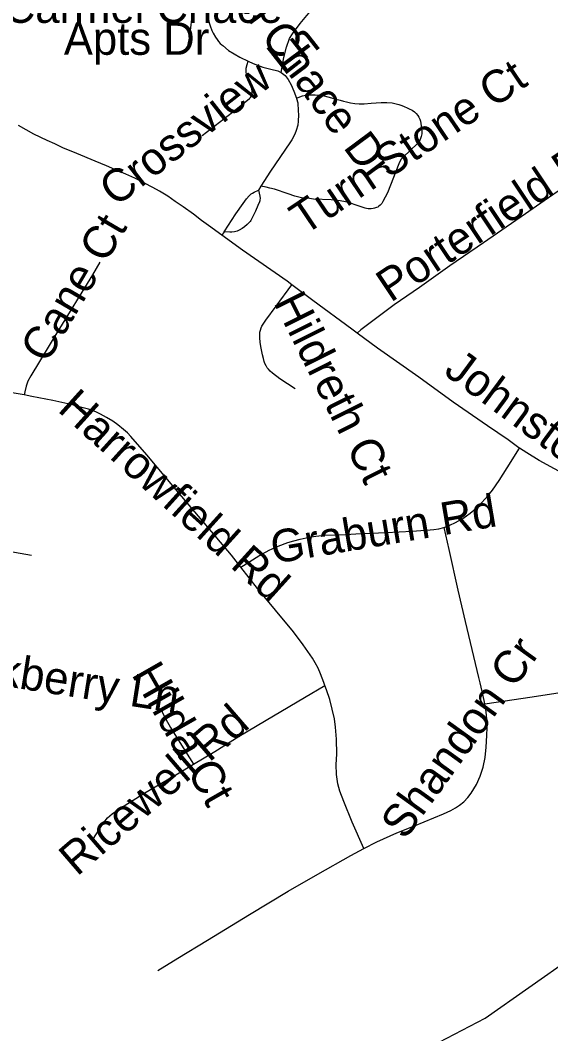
# Model space of a CAD drawing. Extents: x 1383679 to 1536984, y 460658 to 651027.
# Drawn here: x 1446773 to 1448318, y 486697 to 489649 of the extents above; entities that cross this region are included whole.
import ezdxf

# ---------------------------------------------------------------- set-up
doc = ezdxf.new("R2010")
doc.units = 0
for name, color, linetype in [('Exist Hydrographic Creek Single Shore', 7, 'Continuous'), ('Exist Road Non-System Type 51', 7, 'Continuous'), ('Exist Road Non-System Type 51 Label', 7, 'Continuous')]:
    doc.layers.add(name, color=color, linetype=linetype)

msp = doc.modelspace()

# ---------------------------------------------------------------- linework, layer by layer
at = {"layer": 'Exist Hydrographic Creek Single Shore'}
msp.add_lwpolyline([(1445349.2, 484808.9), (1445503.2, 485022.5), (1445665.2, 485245.7), (1445759.2, 485329.2), (1445950.2, 485325.3), (1446033.2, 485290.8), (1446276.2, 485335.2), (1446897.2, 485565.6), (1446991.2, 485704.8), (1447022.2, 486039), (1447192.2, 486219.4), (1447546.2, 486438.7), (1448127.2, 486742.2), (1448381.2, 486920.9), (1448658.2, 487049.9), (1449161.2, 487217), (1449261.2, 487215)], dxfattribs=at)
at = {"layer": 'Exist Road Non-System Type 51'}
for p, q in [((1447474.2, 489165.8), (1447467.2, 489154.7)), ((1447367.2, 489033.4), (1447360.2, 489022.9))]:
    msp.add_line(p, q, dxfattribs=at)
for points in [[(1447533, 489497.3), (1447541.1, 489541.1), (1447548.4, 489571.3), (1447557.7, 489595.9), (1447566, 489609.6), (1447588.3, 489639.8), (1447607.5, 489663.5), (1447621.4, 489678.7), (1447653.2, 489714.1), (1447669.3, 489730.4), (1447687.9, 489746.7), (1447705.1, 489760.4), (1447716.5, 489767.9), (1447740.6, 489781.4), (1447768.7, 489795.2), (1447804.6, 489809.2), (1447826.7, 489816.7), (1447851.5, 489823.2), (1447878.1, 489827.3), (1447901, 489829.6), (1447918.4, 489831)], [(1447271.8, 489662.2), (1447271.6, 489652.7), (1447269.2, 489627.2), (1447265.1, 489597.3), (1447260.8, 489579.1)], [(1447318.5, 489667.5), (1447321.1, 489651.6), (1447323.5, 489641.4), (1447326.1, 489633.4), (1447331.5, 489619.3), (1447335, 489611.8), (1447341.8, 489600.5), (1447346.7, 489593.4), (1447350.9, 489587.6), (1447355.7, 489582.1), (1447360.1, 489578.1), (1447363.5, 489575.4), (1447379.7, 489561.3), (1447412.4, 489542.1), (1447436.9, 489530.3)], [(1447303.2, 489313.5), (1447390.9, 489381.5), (1447440.8, 489421), (1447443.5, 489424.2), (1447445.3, 489427.1), (1447447.5, 489431.1), (1447448.5, 489434), (1447448.8, 489437.6), (1447448.9, 489443.2), (1447448, 489449.9), (1447446.4, 489455.7), (1447443.1, 489464.2), (1447433.9, 489482.9), (1447431.8, 489490.8), (1447430.8, 489500.3), (1447431.4, 489509.4), (1447433.8, 489520.2), (1447436.9, 489530.3)], [(1447436.9, 489530.3), (1447451.7, 489523.2), (1447479.8, 489512.7), (1447502.8, 489506.9), (1447523.3, 489502.1), (1447533, 489497.3)], [(1447533, 489497.3), (1447544.8, 489488.6), (1447553.1, 489476.4), (1447561.6, 489460.9), (1447569.7, 489442.5), (1447577.4, 489422.4)], [(1447577.4, 489422.4), (1447585.3, 489425.6), (1447591.8, 489428.1), (1447595.4, 489429.1), (1447599.5, 489429.9), (1447606.1, 489430.9), (1447614.8, 489431.7), (1447621.4, 489431.9), (1447631.9, 489431.9), (1447638.8, 489431.5), (1447643.9, 489431.1), (1447647.4, 489430.6), (1447657.8, 489429.2), (1447668.6, 489426.6), (1447679.9, 489423.4), (1447692, 489419.7), (1447704.4, 489416.1), (1447714.3, 489413.5), (1447723.5, 489411.3), (1447734.6, 489409.2), (1447747.2, 489407.1), (1447759.8, 489406.1), (1447775.1, 489406.1), (1447795.4, 489407.9), (1447823.7, 489410), (1447841.1, 489410.2), (1447856.6, 489408.7), (1447867.8, 489406.3), (1447875.2, 489404.2), (1447884.8, 489401), (1447891.2, 489398.4), (1447899.9, 489394.5), (1447905.9, 489391.6), (1447914, 489387.3), (1447920.8, 489382.8), (1447926.4, 489377.7), (1447930.9, 489372.2), (1447933.8, 489367.4), (1447936.4, 489361.7), (1447938.5, 489355.1), (1447941.1, 489342.2), (1447942.7, 489326.2), (1447942.2, 489318.9), (1447940.6, 489310.5), (1447937.4, 489302.1), (1447933.2, 489294.5), (1447929.2, 489289.5), (1447889.1, 489251.3), (1447881.9, 489243.6), (1447875.8, 489231.2), (1447842.8, 489146.7), (1447829.4, 489120.9), (1447826.1, 489115.7), (1447821.1, 489110.2), (1447816.6, 489106.6), (1447814, 489104.9), (1447810.3, 489103.4), (1447805.1, 489101.6), (1447800.6, 489100.8), (1447795.2, 489100.3), (1447790.7, 489100.1), (1447786.2, 489100.3), (1447781.3, 489101), (1447777.3, 489101.8), (1447772, 489103.4), (1447748.9, 489112.1), (1447737.9, 489116), (1447728.1, 489118.9), (1447720.7, 489120.5), (1447704.7, 489122.9), (1447679, 489125.8), (1447627, 489128.5), (1447615, 489129.7), (1447601.8, 489131), (1447591.9, 489132.5), (1447584.3, 489134.1), (1447572.7, 489137), (1447553, 489143.6), (1447514, 489156.9), (1447500, 489160.4), (1447488.9, 489162.9), (1447474.2, 489165.8)], [(1447577.4, 489422.4), (1447577.9, 489421), (1447581.1, 489408.9), (1447582.9, 489385.5), (1447583.1, 489373.9), (1447582.9, 489355), (1447581.3, 489343.5), (1447577.1, 489328.2), (1447572.9, 489317.2), (1447564, 489301.4), (1447558.1, 489292.4), (1447501.6, 489209.4), (1447474.2, 489165.8)], [(1447360.2, 489022.9), (1447320.9, 489051.3), (1447301.4, 489066), (1447277.3, 489084.3), (1447247.3, 489106.2), (1447224.5, 489121.7), (1447202.5, 489136.6), (1447178.3, 489151.3), (1447159, 489162.1), (1447135.2, 489174.5), (1447106.8, 489189.2), (1447080.5, 489201.3), (1447048.9, 489214.9), (1447024.2, 489224.9), (1446991.2, 489239.1), (1446937.8, 489261.3), (1446897.6, 489277.9), (1446873.4, 489288.9), (1446851.4, 489298.9), (1446812.9, 489317.5), (1446768, 489342.4)], [(1447367.2, 489033.4), (1447379.7, 489052.2), (1447388.3, 489066), (1447400.8, 489085.1), (1447421.9, 489115.2), (1447432.2, 489129), (1447439.5, 489138.1), (1447442.5, 489141), (1447445.9, 489143.7), (1447449.1, 489145.9), (1447454.5, 489148.7), (1447467.2, 489154.7)], [(1447467.2, 489154.7), (1447470.7, 489137.3), (1447471.5, 489130.2), (1447471.2, 489126.1), (1447470.8, 489123.4), (1447470, 489120.8), (1447465.4, 489109.6), (1447458.5, 489093.4), (1447444.8, 489066), (1447442.8, 489062.8), (1447438.2, 489057.8), (1447434.2, 489054.2), (1447425.7, 489047.6), (1447419.5, 489043), (1447411.1, 489038.1), (1447404.4, 489035.1), (1447397.2, 489032.9), (1447389.7, 489031.7), (1447383.2, 489031.8), (1447367.2, 489033.4)], [(1448345.8, 489155.6), (1448311.8, 489131.9), (1448232.2, 489077.1), (1448215.9, 489066)], [(1448216.5, 489066), (1448122.4, 489000.9), (1448024.4, 488933.9), (1447935.6, 488871), (1447862, 488819.9), (1447764.9, 488747.7), (1447754.3, 488737.8)], [(1447563.7, 488878.7), (1447550, 488888.9), (1447419.9, 488979.7), (1447360.2, 489022.9)], [(1447005.1, 488945), (1446983.4, 488907.8), (1446880, 488739.1), (1446803.7, 488613.6), (1446795.4, 488597.9), (1446790.1, 488583.3), (1446786.3, 488567.1), (1446784.4, 488557.8)], [(1447573.7, 488575.4), (1447551.6, 488590), (1447529.2, 488605.1), (1447507.8, 488621.1), (1447501.2, 488627.2), (1447495.7, 488632.7), (1447492.5, 488636.7), (1447488.8, 488642.8), (1447485.6, 488649.7), (1447483.7, 488655), (1447481.1, 488663.5), (1447478.5, 488674.9), (1447473.9, 488698.6), (1447471.9, 488711.3), (1447470.8, 488723.8), (1447470.7, 488732.1), (1447471.3, 488740.2), (1447472.7, 488746.7), (1447474.8, 488753), (1447477, 488757.8), (1447482.2, 488766.7), (1447488.6, 488775.9), (1447518.6, 488816.4), (1447563.7, 488878.7)], [(1447754.3, 488737.8), (1447738.8, 488749.1), (1447624.8, 488833.4), (1447563.7, 488878.7)], [(1446784.4, 488557.8), (1446738.4, 488566.3), (1446666.5, 488580.4), (1446641.5, 488586.3), (1446621.8, 488591.3), (1446604, 488597), (1446585.3, 488604), (1446568, 488612), (1446524, 488636.5), (1446434.5, 488690.7), (1446386.6, 488720.9), (1446362.4, 488735.1)], [(1448227.4, 488402.7), (1448225.4, 488404), (1448193.9, 488426.7), (1448134.3, 488467.4), (1448034, 488537.1), (1447933.8, 488609.2), (1447813.7, 488694.4), (1447754.3, 488737.8)], [(1447415.5, 488055.8), (1447388, 488090.8), (1447308.3, 488184.8), (1447227.3, 488281.7), (1447142, 488383.6), (1447095.6, 488436.9), (1447085.2, 488447.4), (1447074, 488457.5), (1447057.6, 488470.3), (1447042.3, 488481.2), (1447024.6, 488492.3), (1447007.2, 488502), (1446993, 488508.1), (1446972, 488515.9), (1446948.4, 488522.6), (1446928.7, 488527.8), (1446867.7, 488541.7), (1446806.5, 488553.7), (1446784.4, 488557.8)], [(1448007.6, 488171.8), (1448014.8, 488174.2), (1448025.9, 488178.9), (1448038.6, 488185.2), (1448061.7, 488198.1), (1448083.1, 488212.9), (1448100, 488226.7), (1448108.5, 488234.8), (1448135.2, 488264.2), (1448148.8, 488280.8), (1448167.9, 488308.7), (1448191.1, 488345.5), (1448227.4, 488402.7)], [(1448583.2, 488215.1), (1448501.5, 488254.4), (1448367, 488321.8), (1448328.6, 488342.1), (1448284.6, 488366.7), (1448248.7, 488388.7), (1448227.4, 488402.7)], [(1447415.5, 488055.8), (1447468.3, 488088.9), (1447498, 488105.5), (1447524.5, 488117.3), (1447552.4, 488127.9), (1447569.8, 488133.2), (1447588.3, 488137.8), (1447614.4, 488143.3), (1447633.7, 488146.3), (1447660.1, 488148.8), (1447721.2, 488151.5), (1447750.4, 488152.8), (1447838.8, 488157.3), (1447914.8, 488161.3), (1447952.3, 488163.8), (1447966.9, 488165.1), (1447977.4, 488166.1), (1447991.8, 488168.1), (1448007.1, 488171.7), (1448007.6, 488171.8)], [(1448126, 487657.7), (1448124.1, 487667.4), (1448118.3, 487693.4), (1448112.3, 487719.3), (1448108.7, 487734.1), (1448070, 487897.6), (1448048.7, 487989), (1448022.5, 488107.6), (1448007.6, 488171.8)], [(1446805.4, 488089.6), (1446706, 488107.2), (1446588, 488127.3), (1446541.4, 488136), (1446524.9, 488137.6), (1446511, 488138.2), (1446497.1, 488137.8), (1446478.3, 488136.5), (1446457.3, 488133.6), (1446435.3, 488129.1), (1446379.2, 488114.7)], [(1447660.4, 487711.4), (1447657.2, 487720), (1447647.5, 487745.1), (1447640.3, 487761.5), (1447631.7, 487777.7), (1447624, 487790.9), (1447597.2, 487829.3), (1447569.1, 487868.1), (1447463.9, 487994.2), (1447415.5, 488055.8)], [(1448126, 487657.7), (1448263.9, 487678.7), (1448332.8, 487689.3), (1448423.2, 487703.8), (1448466.7, 487711.4), (1448496.4, 487717.5), (1448500.3, 487718.5)], [(1447277.6, 487482), (1447339.4, 487519.1), (1447411.1, 487563.2), (1447510.6, 487623.3), (1447600.7, 487676.3), (1447660.4, 487711.4)], [(1447773.5, 487236.1), (1447740, 487312.8), (1447715.1, 487373), (1447704.1, 487403.2), (1447698.2, 487424.8), (1447694.2, 487451.5), (1447693.3, 487480.8), (1447694.6, 487510.9), (1447694, 487555.4), (1447691.3, 487590.1), (1447687.9, 487613.8), (1447681.7, 487642.5), (1447674.3, 487670), (1447664.9, 487699), (1447660.4, 487711.4)], [(1447773.5, 487236.1), (1447812, 487256.2), (1447869.9, 487282.4), (1447921.2, 487302.5), (1448005.6, 487337.1), (1448026.6, 487347), (1448040.4, 487355.1), (1448052.7, 487363.1), (1448065.4, 487372.8), (1448076.4, 487384.9), (1448086.7, 487397.6), (1448101.8, 487422.6), (1448112.2, 487446.8), (1448121.4, 487472.9), (1448127.2, 487501.2), (1448130, 487531.6), (1448131.8, 487565.7), (1448132.4, 487588.8), (1448131.8, 487613.2), (1448129.7, 487634.3), (1448128.2, 487645.9), (1448126, 487657.7)], [(1447182.5, 487644.2), (1447188, 487629.3), (1447196.7, 487613.3), (1447210.8, 487588.9), (1447247.3, 487529.3), (1447277.6, 487482)], [(1446986.1, 487265.8), (1447008.9, 487300.7), (1447016.9, 487312.4), (1447027.2, 487325.3), (1447040.5, 487337.1), (1447059.9, 487350.6), (1447136.3, 487398.4), (1447231, 487454.1), (1447277.6, 487482)], [(1447173.6, 486881.1), (1447232.4, 486917.1), (1447318.3, 486969), (1447441.1, 487044.1), (1447553.8, 487112), (1447639.3, 487161.8), (1447735.8, 487216.4), (1447773.5, 487236.1)]]:
    msp.add_lwpolyline(points, dxfattribs=at)

# ---------------------------------------------------------------- texts
at = {"layer": 'Exist Road Non-System Type 51 Label'}
for s, rotation, p in [('Carmel Chace Dr', 306.6407, (1447206, 489959)), ('Crossview Ln', 38.0474, (1447051.4, 489103.4)), ('Turn Stone Ct', 33.9744, (1447600.4, 489020.8)), ('Porterfield Rd', 33.6905, (1447851.8, 488825.6)), ('Cane Ct', 59.5889, (1446850.4, 488645.8)), ('Hildreth Ct', 296.6069, (1447509.4, 488827.8)), ('Johnston Rd', 323.531, (1448002.9, 488620.3)), ('Harrowfield Rd', 317.9112, (1446878.8, 488512.2)), ('Graburn Rd', 9.57, (1447511, 488065.6)), ('Hackberry Ln', 351.0778, (1446481.7, 487747.7)), ('Shandon Cr', 54.2109, (1447893.7, 487258.4)), ('Hilda Ct', 299.745, (1447095.4, 487744.2)), ('Ricewell Rd', 40.8154, (1446938.4, 487153.3))]:
    msp.add_text(s, height=95, rotation=rotation, dxfattribs=at).set_placement(p)
for s, p in [('Carmel Chace', (1446725.1, 489641.8)), ('Apts Dr', (1446900, 489548.7))]:
    msp.add_text(s, height=95, dxfattribs=at).set_placement(p)

doc.saveas('drawing.dxf')
